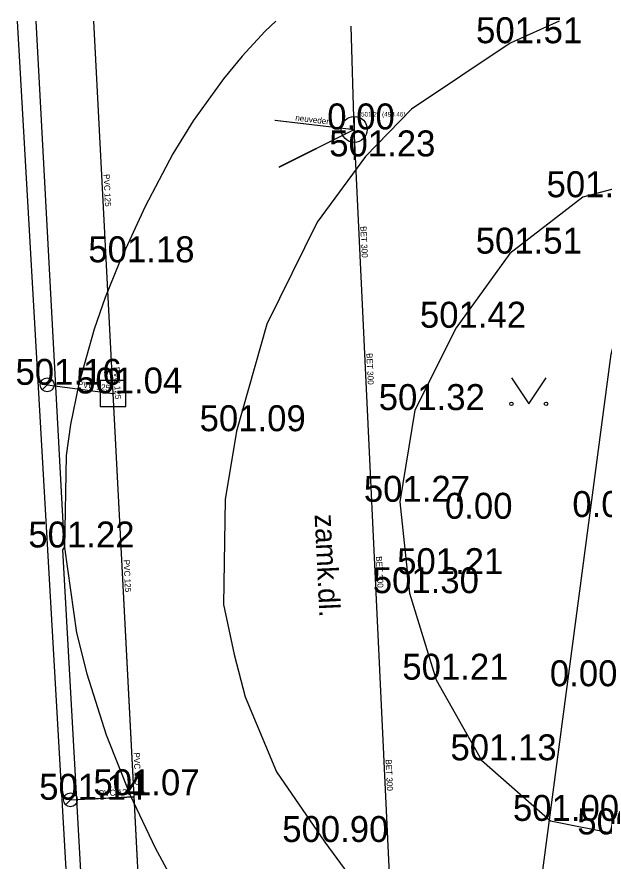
# Model space of a CAD drawing. Extents: x -669642 to -669119, y -1131006 to -1130466.
# Drawn here: x -669596.29 to -669579.32, y -1130521.47 to -1130497.08 of the extents above; entities that cross this region are included whole.
import ezdxf

# ---------------------------------------------------------------- set-up
doc = ezdxf.new("R2010")
doc.units = 0
for name, color, linetype in [('G_Bod_tecka', 7, 'Continuous'), ('G_Bod_vyska', 7, 'Continuous'), ('G_Budovy_Objekty', 7, 'Continuous'), ('G_Cesty_Schody', 7, 'Continuous'), ('G_Plochy_zpevnene', 7, 'Continuous'), ('G_Popisy_povrchu', 7, 'Continuous'), ('G_Site-kanalizace', 7, 'Continuous'), ('G_Site-Sachty_N', 7, 'Continuous'), ('G_Z_KANAL_podz_kotovane', 7, 'Continuous'), ('G_Z_KANAL_podz_priblizne', 7, 'Continuous'), ('G_Z_SPOJE_podz_geodeticky', 7, 'Continuous'), ('G_Z_SPOJE_podz_priblizne', 7, 'Continuous'), ('G_Zelen-Znacky', 7, 'Continuous'), ('Vrstva 12', 7, 'Continuous'), ('Vrstva 13', 7, 'Continuous'), ('Vrstva 17', 7, 'Continuous'), ('Vrstva 2', 7, 'Continuous'), ('Vrstva 3', 7, 'Continuous'), ('Vrstva 8', 7, 'Continuous')]:
    doc.layers.add(name, color=color, linetype=linetype)

msp = doc.modelspace()

# ---------------------------------------------------------------- linework, layer by layer
at = {"layer": 'G_Bod_tecka'}
for p, q in [((-669582.04, -1130497.84), (-669582.04, -1130497.84)), ((-669586.54, -1130500.33), (-669586.54, -1130500.33)), ((-669586.22, -1130501.11), (-669586.22, -1130501.11)), ((-669579.94, -1130502.29), (-669579.94, -1130502.29)), ((-669582.05, -1130503.92), (-669582.05, -1130503.92)), ((-669593.32, -1130504.17), (-669593.32, -1130504.17)), ((-669583.6, -1130506.06), (-669583.6, -1130506.06)), ((-669595.41, -1130507.71), (-669595.41, -1130507.71)), ((-669593.51, -1130507.96), (-669593.51, -1130507.96)), ((-669584.79, -1130508.44), (-669584.79, -1130508.44)), ((-669589.94, -1130509.05), (-669589.94, -1130509.05)), ((-669585.22, -1130511.09), (-669585.22, -1130511.09)), ((-669583.14, -1130511.58), (-669583.14, -1130511.58)), ((-669579.46, -1130511.53), (-669579.46, -1130511.53)), ((-669594.91, -1130512.41), (-669594.91, -1130512.41)), ((-669584.32, -1130513.18), (-669584.32, -1130513.18)), ((-669584.94, -1130513.73), (-669584.94, -1130513.73)), ((-669584.17, -1130516.23), (-669584.17, -1130516.23)), ((-669580.11, -1130516.42), (-669580.11, -1130516.42)), ((-669582.86, -1130518.56), (-669582.86, -1130518.56)), ((-669594.74, -1130519.7), (-669594.74, -1130519.7)), ((-669593.01, -1130519.57), (-669593.01, -1130519.57)), ((-669580.87, -1130520.31), (-669580.87, -1130520.31)), ((-669587.39, -1130520.92), (-669587.39, -1130520.92))]:
    msp.add_line(p, q, dxfattribs=at)
at = {"layer": 'G_Budovy_Objekty'}
for p, q in [((-669595.45, -1130511.48), (-669596.269, -1130497.207)), ((-669593.97, -1130537.43), (-669595.45, -1130511.48))]:
    msp.add_line(p, q, dxfattribs=at)
at = {"layer": 'G_Cesty_Schody'}
msp.add_lwpolyline([(-669580.624, -1130497.207), (-669582.04, -1130497.84), (-669584.89, -1130499.75), (-669586.22, -1130501.11), (-669587.61, -1130503.01), (-669589.07, -1130505.96), (-669589.94, -1130509.05), (-669590.27, -1130511.02), (-669590.32, -1130514.06), (-669590.01, -1130515.5), (-669589.69, -1130516.73), (-669588.79, -1130518.89), (-669587.39, -1130520.92), (-669586.59, -1130522.01), (-669585.07, -1130523.53)], dxfattribs=at)
at = {"layer": 'G_Plochy_zpevnene'}
for p, q in [((-669594.91, -1130512.41), (-669595.729, -1130497.207)), ((-669577.36, -1130501.6), (-669579.94, -1130502.29)), ((-669579.94, -1130502.29), (-669582.05, -1130503.92)), ((-669582.05, -1130503.92), (-669583.6, -1130506.06)), ((-669583.6, -1130506.06), (-669584.79, -1130508.44)), ((-669584.79, -1130508.44), (-669585.22, -1130511.09)), ((-669585.22, -1130511.09), (-669584.94, -1130513.73)), ((-669584.94, -1130513.73), (-669584.17, -1130516.23)), ((-669584.17, -1130516.23), (-669582.86, -1130518.56)), ((-669582.86, -1130518.56), (-669580.87, -1130520.31)), ((-669580.87, -1130520.31), (-669578.89, -1130520.7))]:
    msp.add_line(p, q, dxfattribs=at)
for points in [[(-669588.801, -1130497.207), (-669589.11, -1130497.49), (-669589.78, -1130498.21), (-669590.32, -1130498.87), (-669591.19, -1130500.08), (-669591.78, -1130501.04), (-669592.58, -1130502.56), (-669593.32, -1130504.17), (-669593.74, -1130505.19), (-669594.05, -1130506.1), (-669594.5, -1130507.68), (-669594.74, -1130508.86), (-669594.86, -1130509.75), (-669594.91, -1130512.41)], [(-669593.57, -1130537.24), (-669594.96, -1130512.48), (-669594.91, -1130512.41)], [(-669594.91, -1130512.41), (-669594.56, -1130514.88), (-669594.27, -1130516.06), (-669593.71, -1130517.82), (-669593.01, -1130519.57), (-669592.29, -1130521.09), (-669591.71, -1130522.16), (-669591.23, -1130522.93), (-669590.45, -1130524.06), (-669589.56, -1130525.17), (-669588.38, -1130526.47), (-669587.44, -1130527.36), (-669586.7, -1130527.95), (-669586.12, -1130528.35), (-669585.19, -1130528.84), (-669584.7, -1130529.04), (-669584.19, -1130529.2), (-669583.48, -1130529.35), (-669582.41, -1130529.47), (-669581.34, -1130529.62), (-669579.75, -1130529.98), (-669578.17, -1130530.4), (-669577.55, -1130530.61), (-669575.82, -1130531.55)]]:
    msp.add_lwpolyline(points, dxfattribs=at)
at = {"layer": 'G_Site-kanalizace'}
msp.add_line((-669586.54, -1130499.955), (-669586.54, -1130501.205), dxfattribs=at)
for points in [[(-669595.269, -1130507.569), (-669595.41, -1130507.71), (-669595.552, -1130507.852)], [(-669594.599, -1130519.559), (-669594.74, -1130519.7), (-669594.882, -1130519.842)]]:
    msp.add_lwpolyline(points, dxfattribs=at)
for centre, radius in [((-669586.54, -1130500.33), 0.375), ((-669595.41, -1130507.711), 0.2), ((-669594.74, -1130519.701), 0.2)]:
    msp.add_circle(centre, radius, dxfattribs=at)
at = {"layer": 'G_Site-Sachty_N'}
msp.add_lwpolyline([(-669593.885, -1130508.335), (-669593.135, -1130508.335), (-669593.135, -1130507.585), (-669593.885, -1130507.585)], close=True, dxfattribs=at)
msp.add_circle((-669593.51, -1130507.96), 0.02, dxfattribs=at)
at = {"layer": 'G_Z_KANAL_podz_kotovane'}
for p, q in [((-669586.64, -1130497.35), (-669586.55, -1130500.31)), ((-669586.55, -1130500.31), (-669584.96, -1130534.03)), ((-669595.41, -1130507.71), (-669593.51, -1130507.96)), ((-669594.74, -1130519.7), (-669592.91, -1130519.61))]:
    msp.add_line(p, q, dxfattribs=at)
msp.add_lwpolyline([(-669594.069, -1130497.207), (-669593.51, -1130507.96), (-669592.91, -1130519.61), (-669592.53, -1130526.87), (-669591.69, -1130527.57)], dxfattribs=at)
at = {"layer": 'G_Z_KANAL_podz_priblizne'}
for p in [(-669588.83, -1130500.06), (-669588.71, -1130501.42)]:
    msp.add_line(p, (-669586.54, -1130500.33), dxfattribs=at)
at = {"layer": 'G_Z_SPOJE_podz_geodeticky'}
msp.add_lwpolyline([(-669591.03, -1130538.82), (-669588.12, -1130538.63), (-669583.1, -1130529.97), (-669582.93, -1130529.45), (-669581.61, -1130525.66), (-669579.12, -1130506.82), (-669576.57, -1130497.207)], dxfattribs=at)
at = {"layer": 'G_Z_SPOJE_podz_priblizne'}
msp.add_lwpolyline([(-669591.03, -1130538.82), (-669588.12, -1130538.63), (-669583.1, -1130529.97), (-669582.93, -1130529.45), (-669581.61, -1130525.66), (-669579.12, -1130506.82), (-669576.57, -1130497.207)], dxfattribs=at)
at = {"layer": 'G_Zelen-Znacky'}
for p, q in [((-669582, -1130507.51), (-669581.5, -1130508.26)), ((-669581.5, -1130508.26), (-669581, -1130507.51))]:
    msp.add_line(p, q, dxfattribs=at)
for centre in [(-669582, -1130508.26), (-669581, -1130508.26)]:
    msp.add_circle(centre, 0.05, dxfattribs=at)
at = {"layer": 'Vrstva 12'}
for p, q in [((-669595.41, -1130507.71), (-669593.51, -1130507.96)), ((-669594.74, -1130519.7), (-669592.906, -1130519.605))]:
    msp.add_line(p, q, dxfattribs=at)
msp.add_lwpolyline([(-669594.068, -1130497.207), (-669593.51, -1130507.96), (-669592.906, -1130519.605), (-669592.529, -1130526.874), (-669591.69, -1130527.57)], dxfattribs=at)
at = {"layer": 'Vrstva 13'}
for p, q in [((-669586.641, -1130497.35), (-669586.55, -1130500.31)), ((-669586.55, -1130500.31), (-669584.96, -1130534.03))]:
    msp.add_line(p, q, dxfattribs=at)
at = {"layer": 'Vrstva 17'}
for p in [(-669588.828, -1130500.061), (-669588.712, -1130501.416)]:
    msp.add_line(p, (-669586.54, -1130500.33), dxfattribs=at)
at = {"layer": 'Vrstva 8'}
msp.add_line((-669586.55, -1130500.31), (-669586.55, -1130500.31), dxfattribs=at)

# ---------------------------------------------------------------- texts
at = {"layer": 'G_Bod_vyska'}
for s, p in [('501.51', (-669583.022, -1130497.84)), ('0.00', (-669587.32, -1130500.33)), ('501.23', (-669587.264, -1130501.11)), ('501.59', (-669580.986, -1130502.29)), ('501.51', (-669583.032, -1130503.92)), ('501.18', (-669594.222, -1130504.17)), ('501.42', (-669584.644, -1130506.06)), ('501.16', (-669596.326, -1130507.71)), ('501.04', (-669594.576, -1130507.96)), ('501.32', (-669585.834, -1130508.44)), ('501.09', (-669591.008, -1130509.05)), ('501.27', (-669586.264, -1130511.09)), ('0.00', (-669583.92, -1130511.58)), ('0.00', (-669580.24, -1130511.53)), ('501.22', (-669595.954, -1130512.41)), ('501.21', (-669585.302, -1130513.18)), ('501.30', (-669586.006, -1130513.73)), ('501.21', (-669585.152, -1130516.23)), ('0.00', (-669580.89, -1130516.42)), ('501.13', (-669583.762, -1130518.56)), ('501.14', (-669595.642, -1130519.7)), ('501.07', (-669594.076, -1130519.57)), ('501.00', (-669581.957, -1130520.31)), ('500.94', (-669580.099, -1130520.7)), ('500.90', (-669588.621, -1130520.92))]:
    msp.add_text(s, height=0.75, dxfattribs=at).set_placement(p)
at = {"layer": 'G_Popisy_povrchu'}
msp.add_text('zamk.dl.', height=0.6, rotation=272.705, dxfattribs=at).set_placement((-669587.686, -1130511.456))
at = {"layer": 'Vrstva 2'}
msp.add_text('501.29 (498.46)', height=0.13163, dxfattribs=at).set_placement((-669586.344, -1130499.957))
at = {"layer": 'Vrstva 3'}
for s, rotation, p in [('neuveden', 353.2927, (-669588.251, -1130500.076)), ('PVC 125', 272.9592, (-669593.786, -1130501.627)), ('BET 300', 272.7328, (-669586.364, -1130503.13)), ('BET 300', 272.6987, (-669586.19, -1130506.798)), ('PVC 125', 272.9592, (-669593.497, -1130507.197)), ('PVC 125', 352.4997, (-669594.54, -1130507.771)), ('PVC 125', 272.9609, (-669593.208, -1130512.768)), ('BET 300', 272.7003, (-669585.913, -1130512.666)), ('PVC 125', 272.9931, (-669592.918, -1130518.339)), ('BET 300', 272.6987, (-669585.637, -1130518.535)), ('PVC 125', 2.9931, (-669593.913, -1130519.604))]:
    msp.add_text(s, height=0.1755, rotation=rotation, dxfattribs=at).set_placement(p)

doc.saveas('drawing.dxf')
